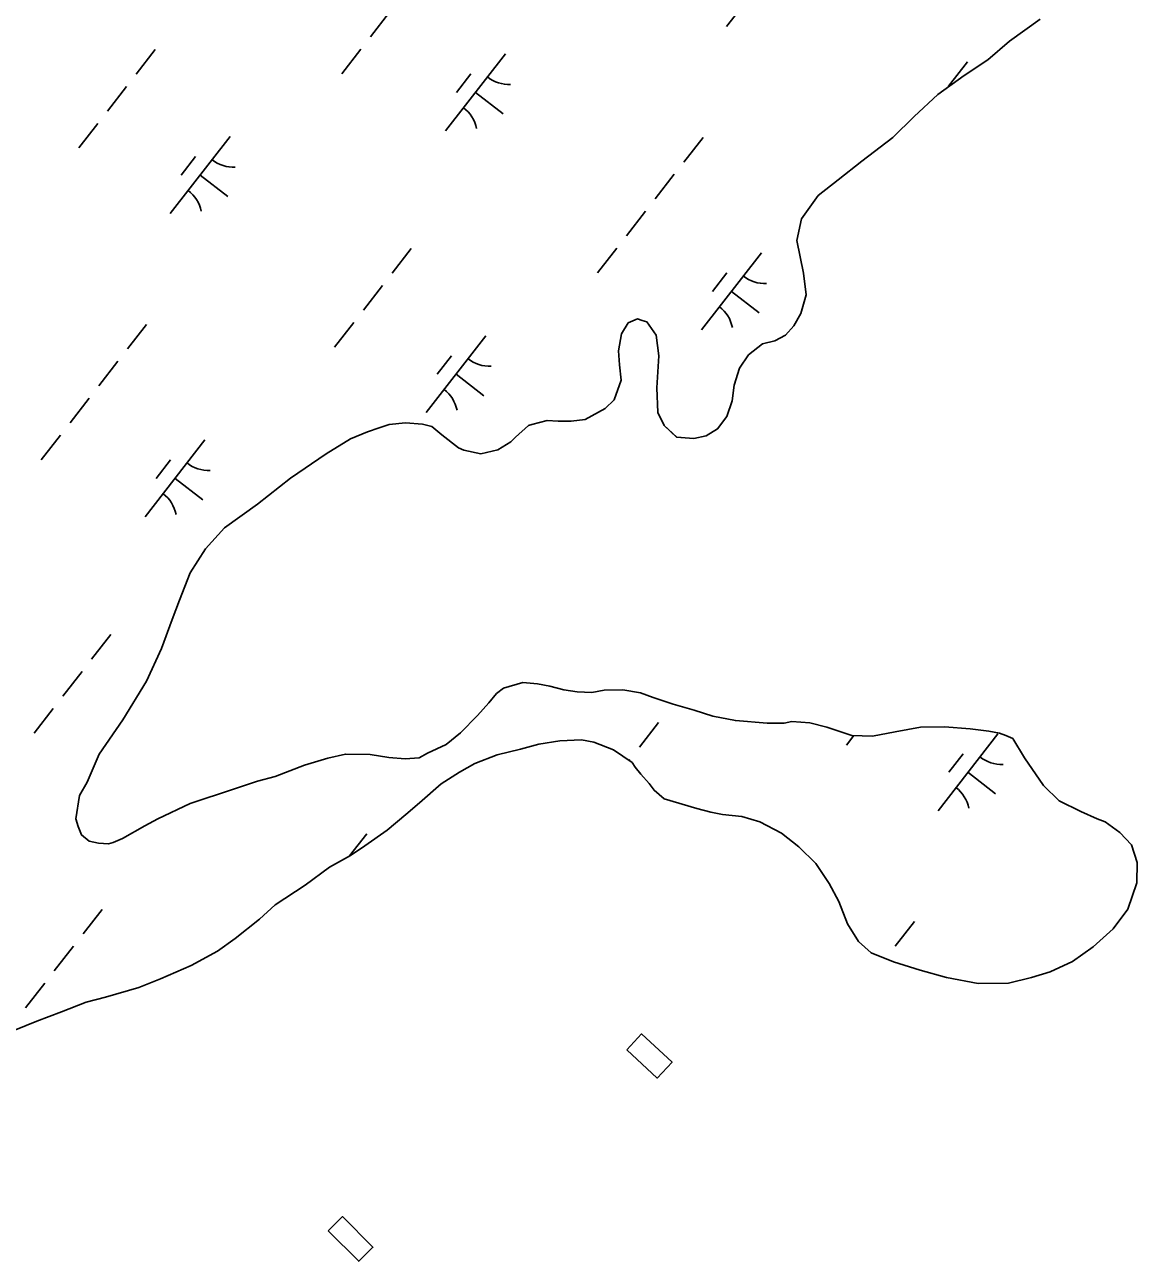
# Model space of a CAD drawing. Extents: x 3888273 to 3909528, y 158682 to 181032.
# Drawn here: x 3903401 to 3903971, y 170084 to 170718 of the extents above; entities that cross this region are included whole.
import ezdxf

# ---------------------------------------------------------------- set-up
doc = ezdxf.new("R2010")
doc.units = 0
for name, color, linetype in [('V-CHAN-DOCK', 7, 'Continuous'), ('V-TOPO-SHOR', 7, 'Continuous'), ('V-WETL-SWMP', 7, 'Continuous')]:
    doc.layers.add(name, color=color, linetype=linetype)

msp = doc.modelspace()

# ---------------------------------------------------------------- linework, layer by layer
at = {"layer": 'V-CHAN-DOCK'}
for points in [[(3903709.37, 170192.28), (3903725.04, 170177.81), (3903732.58, 170185.97), (3903716.91, 170200.44)], [(3903556.26, 170099.45), (3903571.93, 170083.78), (3903579.17, 170091.01), (3903563.5, 170106.68)]]:
    msp.add_lwpolyline(points, close=True, dxfattribs=at)
at = {"layer": 'V-TOPO-SHOR'}
for points in [[(3903623, 170501.18), (3903625.79, 170500.02), (3903634.55, 170498.12), (3903643.27, 170500.2), (3903649.98, 170504.24), (3903652.34, 170506.65), (3903659.03, 170512.68), (3903660.61, 170513.09), (3903668.54, 170515.16), (3903674.1, 170514.82), (3903680.85, 170514.89), (3903688, 170515.76), (3903698.26, 170521.43), (3903702.98, 170525.85), (3903706.46, 170535.82), (3903705.58, 170543.76), (3903705.11, 170550.9), (3903706.6, 170559.65), (3903710.12, 170565.25), (3903714.87, 170567.29), (3903717.26, 170566.52), (3903719.65, 170565.75), (3903724.48, 170559.05), (3903725.79, 170548.33), (3903724.77, 170532.04), (3903725.3, 170519.33), (3903728.55, 170512.61), (3903734.97, 170506.72), (3903743.71, 170506.02), (3903750.05, 170507.28), (3903755.97, 170510.91), (3903760.67, 170517.32), (3903763.37, 170525.29), (3903764.48, 170533.25), (3903767.17, 170542.02), (3903771.87, 170548.82), (3903778.96, 170554.46), (3903785.29, 170556.11), (3903790.83, 170558.95), (3903795.14, 170563.76), (3903798.65, 170570.15), (3903801.33, 170579.72), (3903800.02, 170590.83), (3903796.67, 170607.48), (3903798.94, 170618.62), (3903807.55, 170630.63), (3903817.79, 170638.68), (3903830.01, 170648.34), (3903845.77, 170660.43), (3903856.78, 170671.27), (3903868.98, 170682.52), (3903882.38, 170692.19), (3903894.61, 170700.26), (3903905.63, 170709.91), (3903921.41, 170721.2)], [(3903846.24, 170237.37), (3903859.79, 170233.14), (3903873.33, 170229.31), (3903889.65, 170226.3), (3903905.14, 170226.46), (3903917.03, 170229.37), (3903926.54, 170232.25), (3903938, 170237.53), (3903948.65, 170245.19), (3903958.88, 170254.44), (3903966.32, 170264.45), (3903970.95, 170278), (3903971.23, 170288.33), (3903968.36, 170297.44), (3903962.33, 170303.73), (3903954.73, 170309.21), (3903950.74, 170310.76), (3903942.35, 170314.65), (3903931.18, 170320.09), (3903923.15, 170327.95), (3903913.46, 170342.15), (3903907.4, 170352.02), (3903903.81, 170353.57), (3903900.62, 170354.73), (3903895.05, 170355.86), (3903885.5, 170356.95), (3903872.38, 170358.01), (3903860.07, 170357.88), (3903846.99, 170355.36), (3903835.49, 170353.25), (3903824.76, 170353.53), (3903812, 170357.77), (3903803.24, 170360.06), (3903794.1, 170360.76), (3903790.13, 170359.92), (3903781.39, 170359.83), (3903765.09, 170361.25), (3903753.55, 170363.51), (3903743.98, 170366.59), (3903733.23, 170369.65), (3903722.86, 170373.12), (3903716.48, 170375.44), (3903707.33, 170376.93), (3903697.79, 170376.83), (3903691.45, 170375.57), (3903683.9, 170375.89), (3903677.14, 170377.01), (3903669.97, 170378.92), (3903663.6, 170380.05), (3903656.04, 170380.76), (3903646.14, 170377.88), (3903642.6, 170375.06), (3903638.68, 170370.25), (3903632.79, 170363.83), (3903624.14, 170355), (3903616.65, 170348.97), (3903607.17, 170344.5), (3903602.82, 170342.07), (3903595.68, 170341.6), (3903587.33, 170342.3), (3903577.78, 170343.79), (3903565.06, 170344.05), (3903555.95, 170341.98), (3903544.07, 170338.27), (3903529.03, 170332.56), (3903519.92, 170330.08), (3903507.65, 170325.98), (3903485.48, 170318.59), (3903468.88, 170310.87), (3903462.16, 170307.22), (3903450.71, 170300.75), (3903445.97, 170298.71), (3903443.59, 170297.89), (3903438.43, 170298.24), (3903433.65, 170299.38), (3903429.64, 170302.51), (3903428, 170306.87), (3903426.77, 170310.83), (3903428.63, 170322.76), (3903432.54, 170329.56), (3903438.74, 170343.92), (3903450.87, 170361.53), (3903462.98, 170381.52), (3903470.74, 170398.28), (3903476.15, 170413.04), (3903480.02, 170423.01), (3903485.43, 170436.97), (3903493.25, 170449.37), (3903503.07, 170460.2), (3903520.02, 170472.29), (3903536.96, 170485.58), (3903555.1, 170498.08), (3903567.74, 170505.76), (3903576.44, 170509.43), (3903582.37, 170511.48), (3903587.52, 170513.12), (3903595.85, 170514), (3903604.6, 170513.3), (3903609.38, 170512.16), (3903614.59, 170507.84), (3903623, 170501.18)], [(3903395.73, 170202.45), (3903406.81, 170206.94), (3903419.47, 170211.84), (3903432.13, 170216.74), (3903442.03, 170219.22), (3903459.06, 170224.17), (3903470.14, 170228.65), (3903485.96, 170235.57), (3903499.39, 170242.86), (3903508.46, 170249.32), (3903521.06, 170259.38), (3903528.93, 170266.61), (3903544.32, 170276.71), (3903556.93, 170285.97), (3903567.59, 170292.04), (3903575.09, 170296.89), (3903586.53, 170304.95), (3903595.98, 170313), (3903603.06, 170319.03), (3903614.08, 170328.68), (3903623.56, 170334.74), (3903631.45, 170339.19), (3903642.93, 170343.68), (3903654.81, 170346.59), (3903664.32, 170349.07), (3903675.03, 170350.77), (3903686.15, 170351.29), (3903692.51, 170350.16), (3903702.48, 170346.29), (3903712.09, 170339.64), (3903713.7, 170337.27), (3903716.52, 170333.73), (3903720.94, 170329.01), (3903723.36, 170325.46), (3903728.57, 170321.14), (3903745.31, 170316.15), (3903752.48, 170314.24), (3903758.45, 170313.11), (3903768.39, 170312.03), (3903777.55, 170309.34), (3903788.74, 170303.5), (3903797.55, 170296.44), (3903806.38, 170287.8), (3903813.24, 170277.54), (3903818.1, 170268.45), (3903822.6, 170256.98), (3903828.25, 170247.9), (3903834.67, 170242.01), (3903846.24, 170237.37)]]:
    msp.add_lwpolyline(points, dxfattribs=at)
at = {"layer": 'V-WETL-SWMP'}
for p, q in [((3903791.27, 170756.78), (3903760.57, 170717.32)), ((3903587.72, 170724.72), (3903577.89, 170712.1)), ((3903921.41, 170721.2), (3903905.63, 170709.92)), ((3903905.63, 170709.92), (3903894.61, 170700.27)), ((3903467.52, 170705.54), (3903457.69, 170692.91)), ((3903572.98, 170705.78), (3903563.16, 170693.16)), ((3903647.13, 170703.31), (3903616.42, 170663.85)), ((3903884.19, 170699.31), (3903874.36, 170686.69)), ((3903894.61, 170700.27), (3903882.38, 170692.19)), ((3903629.37, 170693.05), (3903622, 170683.58)), ((3903882.38, 170692.19), (3903868.98, 170682.52)), ((3903452.78, 170686.6), (3903442.96, 170673.97)), ((3903631.77, 170683.58), (3903645.98, 170672.53)), ((3903868.98, 170682.52), (3903856.78, 170671.27)), ((3903856.78, 170671.27), (3903845.77, 170660.43)), ((3903438.04, 170667.66), (3903428.22, 170655.03)), ((3903505.88, 170660.86), (3903475.18, 170621.4)), ((3903748.48, 170660.46), (3903738.65, 170647.84)), ((3903845.77, 170660.43), (3903830.01, 170648.34)), ((3903488.13, 170650.6), (3903480.76, 170641.13)), ((3903830.01, 170648.34), (3903817.8, 170638.68)), ((3903490.53, 170641.13), (3903504.74, 170630.08)), ((3903733.74, 170641.52), (3903723.91, 170628.89)), ((3903817.8, 170638.68), (3903807.55, 170630.63)), ((3903807.55, 170630.63), (3903798.94, 170618.62)), ((3903719, 170622.58), (3903709.18, 170609.95)), ((3903798.94, 170618.62), (3903796.67, 170607.48)), ((3903796.67, 170607.48), (3903800.02, 170590.83)), ((3903598.8, 170603.4), (3903588.97, 170590.77)), ((3903704.26, 170603.64), (3903694.44, 170591.01)), ((3903778.41, 170601.17), (3903747.7, 170561.7)), ((3903760.65, 170590.91), (3903753.28, 170581.44)), ((3903800.02, 170590.83), (3903801.33, 170579.72)), ((3903584.06, 170584.45), (3903574.24, 170571.83)), ((3903763.05, 170581.43), (3903777.26, 170570.38)), ((3903801.33, 170579.72), (3903798.65, 170570.15)), ((3903798.65, 170570.15), (3903795.15, 170563.76)), ((3903463.09, 170564.54), (3903453.26, 170551.92)), ((3903569.32, 170565.51), (3903559.5, 170552.88)), ((3903710.12, 170565.25), (3903706.6, 170559.65)), ((3903714.87, 170567.29), (3903710.12, 170565.25)), ((3903717.26, 170566.52), (3903714.87, 170567.29)), ((3903719.65, 170565.75), (3903717.26, 170566.52)), ((3903724.48, 170559.05), (3903719.65, 170565.75)), ((3903795.15, 170563.76), (3903790.83, 170558.95)), ((3903637.16, 170558.72), (3903606.46, 170519.25)), ((3903706.6, 170559.65), (3903705.11, 170550.9)), ((3903725.79, 170548.34), (3903724.48, 170559.05)), ((3903785.29, 170556.11), (3903778.96, 170554.46)), ((3903790.83, 170558.95), (3903785.29, 170556.11)), ((3903619.41, 170548.46), (3903612.04, 170538.99)), ((3903705.11, 170550.9), (3903705.58, 170543.76)), ((3903724.77, 170532.04), (3903725.79, 170548.34)), ((3903771.86, 170548.82), (3903767.17, 170542.02)), ((3903778.96, 170554.46), (3903771.86, 170548.82)), ((3903448.35, 170545.6), (3903438.53, 170532.98)), ((3903705.58, 170543.76), (3903706.46, 170535.82)), ((3903767.17, 170542.02), (3903764.48, 170533.25)), ((3903621.81, 170538.99), (3903636.02, 170527.93)), ((3903706.46, 170535.82), (3903702.98, 170525.85)), ((3903725.3, 170519.33), (3903724.77, 170532.04)), ((3903764.48, 170533.25), (3903763.37, 170525.29)), ((3903433.61, 170526.66), (3903423.79, 170514.03)), ((3903702.98, 170525.85), (3903698.26, 170521.43)), ((3903763.37, 170525.29), (3903760.68, 170517.32)), ((3903698.26, 170521.43), (3903688, 170515.76)), ((3903728.55, 170512.61), (3903725.3, 170519.33)), ((3903760.68, 170517.32), (3903755.98, 170510.92)), ((3903582.37, 170511.48), (3903576.44, 170509.43)), ((3903587.52, 170513.12), (3903582.37, 170511.48)), ((3903595.85, 170514), (3903587.52, 170513.12)), ((3903604.6, 170513.3), (3903595.85, 170514)), ((3903609.38, 170512.16), (3903604.6, 170513.3)), ((3903614.59, 170507.84), (3903609.38, 170512.16)), ((3903659.03, 170512.68), (3903652.34, 170506.65)), ((3903660.61, 170513.09), (3903659.03, 170512.68)), ((3903668.54, 170515.16), (3903660.61, 170513.09)), ((3903674.1, 170514.82), (3903668.54, 170515.16)), ((3903680.85, 170514.89), (3903674.1, 170514.82)), ((3903688, 170515.76), (3903680.85, 170514.89)), ((3903734.96, 170506.72), (3903728.55, 170512.61)), ((3903755.98, 170510.92), (3903750.05, 170507.28)), ((3903418.88, 170507.72), (3903409.05, 170495.09)), ((3903493.02, 170505.25), (3903462.31, 170465.78)), ((3903567.74, 170505.76), (3903555.1, 170498.08)), ((3903576.44, 170509.43), (3903567.74, 170505.76)), ((3903623, 170501.18), (3903614.59, 170507.84)), ((3903649.98, 170504.24), (3903643.27, 170500.2)), ((3903652.34, 170506.65), (3903649.98, 170504.24)), ((3903743.71, 170506.02), (3903734.96, 170506.72)), ((3903750.05, 170507.28), (3903743.71, 170506.02)), ((3903555.1, 170498.08), (3903536.96, 170485.58)), ((3903625.79, 170500.02), (3903623, 170501.18)), ((3903634.55, 170498.12), (3903625.79, 170500.02)), ((3903643.27, 170500.2), (3903634.55, 170498.12)), ((3903475.26, 170494.99), (3903467.89, 170485.52)), ((3903477.67, 170485.52), (3903491.87, 170474.46)), ((3903536.96, 170485.58), (3903520.02, 170472.29)), ((3903520.02, 170472.29), (3903503.07, 170460.2)), ((3903503.07, 170460.2), (3903493.25, 170449.37)), ((3903493.25, 170449.37), (3903485.43, 170436.97)), ((3903485.43, 170436.97), (3903480.02, 170423.01)), ((3903480.02, 170423.01), (3903476.15, 170413.04)), ((3903476.15, 170413.04), (3903470.74, 170398.28)), ((3903444.69, 170405.33), (3903434.87, 170392.7)), ((3903470.74, 170398.28), (3903462.98, 170381.52)), ((3903429.96, 170386.39), (3903420.13, 170373.76)), ((3903462.98, 170381.52), (3903450.87, 170361.53)), ((3903642.6, 170375.06), (3903646.14, 170377.88)), ((3903646.14, 170377.88), (3903656.04, 170380.76)), ((3903656.04, 170380.76), (3903663.6, 170380.05)), ((3903663.6, 170380.05), (3903669.97, 170378.92)), ((3903669.97, 170378.92), (3903677.14, 170377.01)), ((3903677.14, 170377.01), (3903683.9, 170375.89)), ((3903638.68, 170370.25), (3903642.6, 170375.06)), ((3903683.9, 170375.89), (3903691.45, 170375.57)), ((3903691.45, 170375.57), (3903697.79, 170376.83)), ((3903697.79, 170376.83), (3903707.33, 170376.93)), ((3903707.33, 170376.93), (3903716.48, 170375.44)), ((3903716.48, 170375.44), (3903722.86, 170373.12)), ((3903722.86, 170373.12), (3903733.23, 170369.65)), ((3903415.22, 170367.45), (3903405.39, 170354.82)), ((3903632.78, 170363.83), (3903638.68, 170370.25)), ((3903733.23, 170369.65), (3903743.98, 170366.59)), ((3903743.98, 170366.59), (3903753.55, 170363.51)), ((3903450.87, 170361.53), (3903438.74, 170343.92)), ((3903624.14, 170355), (3903632.78, 170363.83)), ((3903725.65, 170360.26), (3903715.83, 170347.63)), ((3903753.55, 170363.51), (3903765.09, 170361.25)), ((3903765.09, 170361.25), (3903781.4, 170359.83)), ((3903781.4, 170359.83), (3903790.13, 170359.92)), ((3903790.13, 170359.92), (3903794.1, 170360.76)), ((3903794.1, 170360.76), (3903803.24, 170360.06)), ((3903803.24, 170360.06), (3903812, 170357.77)), ((3903860.07, 170357.88), (3903872.38, 170358.01)), ((3903872.38, 170358.01), (3903885.5, 170356.95)), ((3903616.65, 170348.97), (3903624.14, 170355)), ((3903812, 170357.77), (3903824.76, 170353.53)), ((3903825.88, 170353.5), (3903822.06, 170348.59)), ((3903824.76, 170353.53), (3903835.49, 170353.25)), ((3903835.49, 170353.25), (3903846.99, 170355.36)), ((3903846.99, 170355.36), (3903860.07, 170357.88)), ((3903899.73, 170354.43), (3903869.02, 170314.96)), ((3903885.5, 170356.95), (3903895.05, 170355.86)), ((3903895.05, 170355.86), (3903900.62, 170354.73)), ((3903900.62, 170354.73), (3903903.81, 170353.57)), ((3903903.81, 170353.57), (3903907.4, 170352.02)), ((3903907.4, 170352.02), (3903913.46, 170342.15)), ((3903607.17, 170344.5), (3903616.65, 170348.97)), ((3903654.81, 170346.59), (3903642.93, 170343.68)), ((3903664.32, 170349.07), (3903654.81, 170346.59)), ((3903675.03, 170350.77), (3903664.32, 170349.07)), ((3903686.15, 170351.29), (3903675.03, 170350.77)), ((3903692.51, 170350.16), (3903686.15, 170351.29)), ((3903702.48, 170346.29), (3903692.51, 170350.16)), ((3903712.09, 170339.64), (3903702.48, 170346.29)), ((3903438.74, 170343.92), (3903432.54, 170329.56)), ((3903544.07, 170338.27), (3903555.95, 170341.97)), ((3903555.95, 170341.97), (3903565.06, 170344.06)), ((3903565.06, 170344.06), (3903577.78, 170343.79)), ((3903577.78, 170343.79), (3903587.33, 170342.3)), ((3903587.33, 170342.3), (3903595.68, 170341.6)), ((3903595.68, 170341.6), (3903602.82, 170342.07)), ((3903602.82, 170342.07), (3903607.17, 170344.5)), ((3903631.45, 170339.19), (3903623.56, 170334.74)), ((3903642.93, 170343.68), (3903631.45, 170339.19)), ((3903710.91, 170341.31), (3903710.48, 170340.76)), ((3903713.7, 170337.27), (3903712.09, 170339.64)), ((3903881.97, 170344.17), (3903874.6, 170334.7)), ((3903913.46, 170342.15), (3903923.15, 170327.95)), ((3903519.92, 170330.08), (3903529.03, 170332.55)), ((3903529.03, 170332.55), (3903544.07, 170338.27)), ((3903623.56, 170334.74), (3903614.08, 170328.68)), ((3903716.52, 170333.73), (3903713.7, 170337.27)), ((3903720.94, 170329.01), (3903716.52, 170333.73)), ((3903884.37, 170334.7), (3903898.58, 170323.64)), ((3903432.54, 170329.56), (3903428.63, 170322.76)), ((3903507.65, 170325.98), (3903519.92, 170330.08)), ((3903614.08, 170328.68), (3903603.06, 170319.03)), ((3903723.36, 170325.46), (3903720.94, 170329.01)), ((3903923.15, 170327.95), (3903931.18, 170320.09)), ((3903428.63, 170322.76), (3903426.77, 170310.83)), ((3903485.48, 170318.59), (3903507.65, 170325.98)), ((3903728.57, 170321.14), (3903723.36, 170325.46)), ((3903745.31, 170316.15), (3903728.57, 170321.14)), ((3903931.18, 170320.09), (3903942.35, 170314.65)), ((3903468.88, 170310.87), (3903485.48, 170318.59)), ((3903603.06, 170319.03), (3903595.98, 170313)), ((3903752.48, 170314.24), (3903745.31, 170316.15)), ((3903758.45, 170313.11), (3903752.48, 170314.24)), ((3903942.35, 170314.65), (3903950.74, 170310.76)), ((3903426.77, 170310.83), (3903428.01, 170306.87)), ((3903450.71, 170300.75), (3903462.17, 170307.23)), ((3903462.17, 170307.23), (3903468.88, 170310.87)), ((3903595.98, 170313), (3903586.53, 170304.95)), ((3903768.39, 170312.03), (3903758.45, 170313.11)), ((3903777.56, 170309.34), (3903768.39, 170312.03)), ((3903788.74, 170303.5), (3903777.56, 170309.34)), ((3903950.74, 170310.76), (3903954.73, 170309.21)), ((3903954.73, 170309.21), (3903962.33, 170303.73)), ((3903428.01, 170306.87), (3903429.64, 170302.51)), ((3903429.64, 170302.51), (3903433.65, 170299.38)), ((3903575.97, 170303.19), (3903567.07, 170291.75)), ((3903586.53, 170304.95), (3903575.09, 170296.89)), ((3903797.55, 170296.44), (3903788.74, 170303.5)), ((3903962.33, 170303.73), (3903968.36, 170297.44)), ((3903433.65, 170299.38), (3903438.43, 170298.24)), ((3903438.43, 170298.24), (3903443.59, 170297.89)), ((3903443.59, 170297.89), (3903445.97, 170298.71)), ((3903445.97, 170298.71), (3903450.71, 170300.75)), ((3903575.09, 170296.89), (3903567.59, 170292.04)), ((3903806.38, 170287.8), (3903797.55, 170296.44)), ((3903968.36, 170297.44), (3903971.23, 170288.33)), ((3903567.59, 170292.04), (3903556.93, 170285.97)), ((3903971.23, 170288.33), (3903970.94, 170278)), ((3903556.93, 170285.97), (3903544.32, 170276.7)), ((3903813.24, 170277.54), (3903806.38, 170287.8)), ((3903544.32, 170276.7), (3903528.93, 170266.61)), ((3903818.1, 170268.45), (3903813.24, 170277.54)), ((3903970.94, 170278), (3903966.32, 170264.45)), ((3903440.26, 170264.34), (3903430.44, 170251.71)), ((3903528.93, 170266.61), (3903521.06, 170259.38)), ((3903822.6, 170256.98), (3903818.1, 170268.45)), ((3903966.32, 170264.45), (3903958.88, 170254.44)), ((3903521.06, 170259.38), (3903508.46, 170249.32)), ((3903828.25, 170247.9), (3903822.6, 170256.98)), ((3903856.93, 170258.11), (3903847.11, 170245.48)), ((3903958.88, 170254.44), (3903948.65, 170245.19)), ((3903425.53, 170245.39), (3903415.7, 170232.77)), ((3903508.46, 170249.32), (3903499.39, 170242.86)), ((3903834.67, 170242.01), (3903828.25, 170247.9)), ((3903948.65, 170245.19), (3903938, 170237.53)), ((3903499.39, 170242.86), (3903485.96, 170235.57)), ((3903846.24, 170237.37), (3903834.67, 170242.01)), ((3903842.19, 170239.17), (3903842.09, 170239.03)), ((3903859.79, 170233.14), (3903846.24, 170237.37)), ((3903938, 170237.53), (3903926.54, 170232.25)), ((3903485.96, 170235.57), (3903470.14, 170228.65)), ((3903873.33, 170229.31), (3903859.79, 170233.14)), ((3903926.54, 170232.25), (3903917.03, 170229.37)), ((3903410.79, 170226.45), (3903400.96, 170213.82)), ((3903470.14, 170228.65), (3903459.06, 170224.17)), ((3903889.65, 170226.3), (3903873.33, 170229.31)), ((3903905.15, 170226.46), (3903889.65, 170226.3)), ((3903917.03, 170229.37), (3903905.15, 170226.46)), ((3903442.04, 170219.22), (3903432.13, 170216.74)), ((3903459.06, 170224.17), (3903442.04, 170219.22)), ((3903432.13, 170216.74), (3903419.47, 170211.84)), ((3903406.81, 170206.94), (3903395.73, 170202.45)), ((3903419.47, 170211.84), (3903406.81, 170206.94))]:
    msp.add_line(p, q, dxfattribs=at)
for centre, start, end in [((3903648.92, 170705.23), 231.34298, 272.88664), ((3903615, 170661.63), 11.34298, 52.88663), ((3903507.68, 170662.78), 231.34298, 272.88664), ((3903473.76, 170619.18), 11.34298, 52.88663), ((3903780.2, 170603.09), 231.34298, 272.88664), ((3903746.28, 170559.49), 11.34298, 52.88663), ((3903638.96, 170560.64), 231.34298, 272.88664), ((3903605.04, 170517.04), 11.34298, 52.88663), ((3903494.82, 170507.17), 231.34298, 272.88664), ((3903460.89, 170463.57), 11.34298, 52.88663), ((3903901.52, 170356.35), 231.34298, 272.88664), ((3903867.6, 170312.75), 11.34298, 52.88663)]:
    msp.add_arc(centre, 17.62, start, end, dxfattribs=at)

doc.saveas('drawing.dxf')
